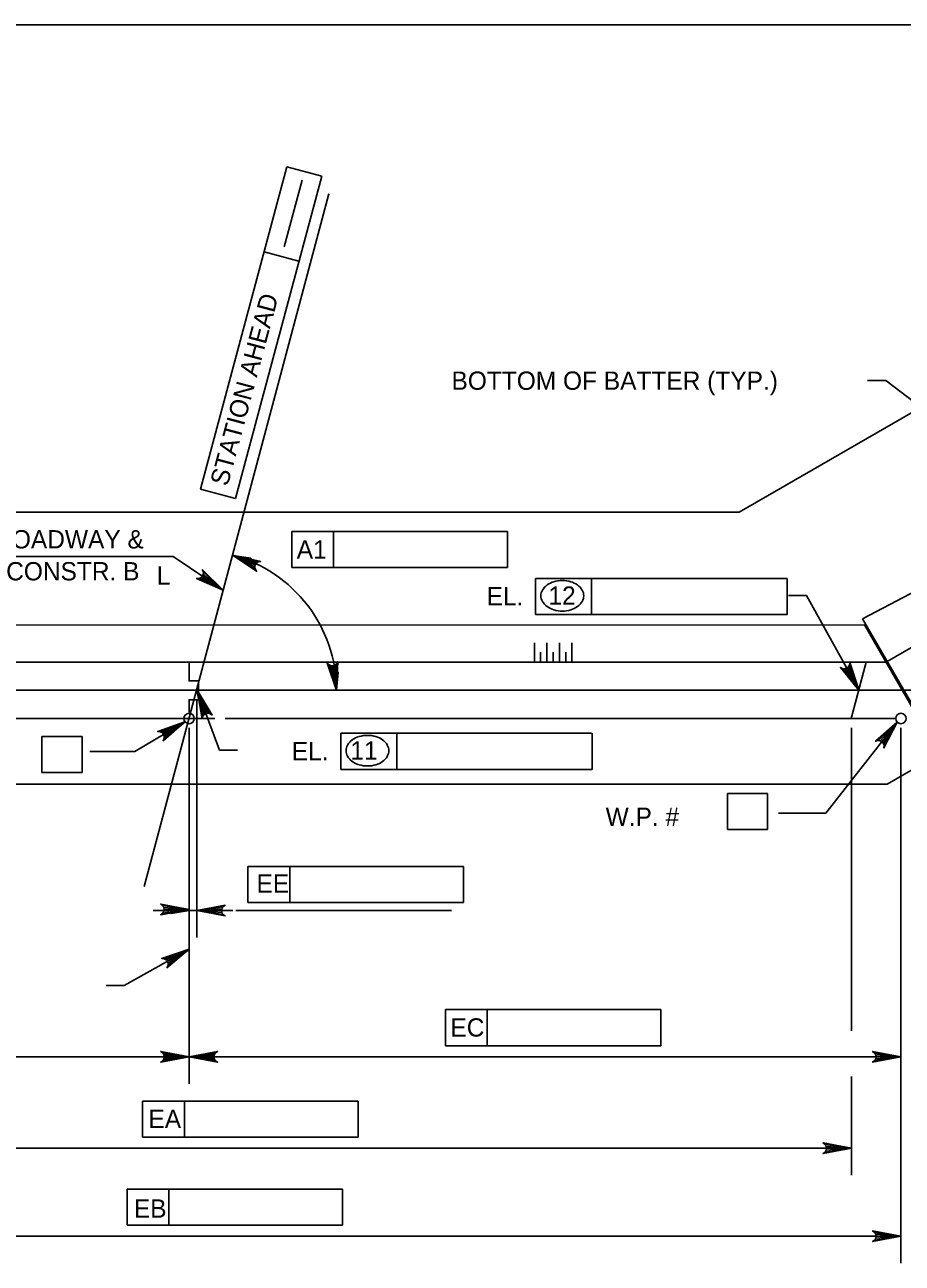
# Model space of a CAD drawing. Extents: x 634540 to 640306, y 296059 to 300275.
# Drawn here: x 638686 to 638829.8, y 297029.5 to 297232.5 of the extents above; entities that cross this region are included whole.
import ezdxf

# ---------------------------------------------------------------- set-up
doc = ezdxf.new("R2010")
doc.units = 0
for name, color, linetype in [('10', 7, 'Continuous'), ('11', 7, 'Continuous'), ('2', 7, 'Continuous'), ('3', 7, 'Continuous')]:
    doc.layers.add(name, color=color, linetype=linetype)

msp = doc.modelspace()

# ---------------------------------------------------------------- linework, layer by layer
at = {"layer": '10'}
for p, q in [((638803.08, 297152.58), (638885.25, 297200.02)), ((638823.29, 297135.09), (638899.51, 297175.33)), ((638827.33, 297128.1), (638901.91, 297171.16)), ((638827.33, 297107.98), (638910.63, 297156.07)), ((638803.08, 297152.58), (638628.83, 297152.58)), ((638607.41, 297134), (638823.58, 297134.07)), ((638823.29, 297135.09), (638831.94, 297120.11)), ((638823.58, 297134.07), (638831.72, 297119.98)), ((638827.1, 297127.97), (638603.93, 297127.97)), ((638823.87, 297127.97), (638821.4, 297118.74)), ((638851.86, 297123.36), (638586.65, 297123.36)), ((638717.11, 297118.74), (638602.16, 297118.74)), ((638828.73, 297118.74), (638718.81, 297118.74)), ((638826.5, 297118.74), (638828.73, 297118.74)), ((638827.33, 297107.98), (638607.65, 297107.98))]:
    msp.add_line(p, q, dxfattribs=at)
at = {"layer": '11'}
msp.add_line((638705.55, 297091.23), (638735.81, 297204.73), dxfattribs=at)
at = {"layer": '2'}
for p, q in [((638475.46, 297232.46), (639261.46, 297232.46)), ((638769.5, 297127.97), (638769.5, 297131.13)), ((638771.55, 297127.97), (638771.55, 297131.13)), ((638773.6, 297127.97), (638773.6, 297131.13)), ((638775.65, 297127.97), (638775.65, 297131.13)), ((638770.53, 297127.97), (638770.53, 297129.59)), ((638772.58, 297127.97), (638772.58, 297129.59)), ((638774.63, 297127.97), (638774.63, 297129.59))]:
    msp.add_line(p, q, dxfattribs=at)
msp.add_lwpolyline([(638712.92, 297127.97), (638712.92, 297124.89), (638714.46, 297124.89), (638714.46, 297121.82), (638712.92, 297121.82), (638712.92, 297119.77)], dxfattribs=at)
at = {"layer": '3'}
for p, q in [((638714.8, 297156.36), (638728.95, 297209.17)), ((638728.95, 297209.17), (638734.66, 297207.64)), ((638734.66, 297207.64), (638720.51, 297154.83)), ((638728.5, 297196.06), (638731.43, 297207)), ((638730.92, 297193.68), (638725.21, 297195.21)), ((638827.1, 297174.13), (638824.1, 297174.13)), ((638855.85, 297152.28), (638827.1, 297174.13)), ((638720.51, 297154.83), (638714.8, 297156.36)), ((638729.76, 297149.38), (638736.61, 297149.38)), ((638729.76, 297143.48), (638729.76, 297149.38)), ((638736.61, 297143.48), (638736.61, 297149.38)), ((638736.61, 297149.38), (638765.07, 297149.38)), ((638765.07, 297149.38), (638765.07, 297143.48)), ((638710.3, 297145.28), (638675.68, 297145.28)), ((638718.5, 297139.8), (638710.3, 297145.28)), ((638765.07, 297143.48), (638729.76, 297143.48)), ((638769.7, 297141.7), (638778.87, 297141.7)), ((638769.7, 297135.8), (638769.7, 297141.7)), ((638778.87, 297135.8), (638778.87, 297141.7)), ((638778.87, 297141.7), (638810.91, 297141.7)), ((638810.91, 297141.7), (638810.91, 297135.8)), ((638814.09, 297138.91), (638811.14, 297138.91)), ((638822.66, 297123.43), (638814.09, 297138.91)), ((638810.91, 297135.8), (638769.7, 297135.8)), ((638714.16, 297121.82), (638714.16, 297082.82)), ((638714.24, 297123.36), (638717.91, 297113.53)), ((638712.24, 297118.22), (638704.02, 297113.34)), ((638828.97, 297118.13), (638817.29, 297103.22)), ((638688.81, 297109.9), (638688.81, 297115.8)), ((638695.4, 297115.8), (638688.81, 297115.8)), ((638695.4, 297109.9), (638695.4, 297115.8)), ((638712.92, 297117.2), (638712.92, 297058.86)), ((638737.77, 297110.41), (638737.77, 297116.32)), ((638737.77, 297116.32), (638746.94, 297116.32)), ((638746.94, 297110.41), (638746.94, 297116.32)), ((638746.94, 297116.32), (638778.88, 297116.32)), ((638778.98, 297116.32), (638778.98, 297110.41)), ((638821.46, 297117.2), (638821.46, 297067.54)), ((638829.58, 297117.2), (638829.58, 297058.86)), ((638704.02, 297113.34), (638696.65, 297113.34)), ((638717.91, 297113.53), (638720.86, 297113.53)), ((638688.81, 297109.9), (638695.4, 297109.9)), ((638778.98, 297110.41), (638737.77, 297110.41)), ((638801.13, 297106.46), (638807.72, 297106.46)), ((638801.13, 297100.55), (638801.13, 297106.46)), ((638807.72, 297100.55), (638807.72, 297106.46)), ((638817.29, 297103.22), (638809.51, 297103.22)), ((638807.72, 297100.55), (638801.13, 297100.55)), ((638722.57, 297094.51), (638729.42, 297094.51)), ((638722.57, 297088.6), (638722.57, 297094.51)), ((638729.42, 297088.6), (638729.42, 297094.51)), ((638729.42, 297094.51), (638757.87, 297094.51)), ((638757.87, 297094.51), (638757.87, 297088.6)), ((638757.87, 297088.6), (638722.57, 297088.6)), ((638709.97, 297087.25), (638707.02, 297087.25)), ((638712.92, 297087.25), (638714.16, 297087.25)), ((638717.11, 297087.25), (638720.06, 297087.25)), ((638755.9, 297087.25), (638720.59, 297087.25)), ((638712.92, 297080.92), (638702.27, 297074.96)), ((638829.58, 297078.19), (638829.58, 297029.45)), ((638702.27, 297074.96), (638699.32, 297074.96)), ((638754.91, 297071.02), (638761.76, 297071.02)), ((638754.91, 297065.11), (638754.91, 297071.02)), ((638761.76, 297065.11), (638761.76, 297071.02)), ((638761.76, 297071.02), (638790.22, 297071.02)), ((638790.22, 297071.02), (638790.22, 297065.11)), ((638790.22, 297065.11), (638754.91, 297065.11)), ((638601.31, 297063.29), (638712.92, 297063.29)), ((638712.92, 297063.29), (638829.58, 297063.29)), ((638821.46, 297060.06), (638821.46, 297043.87)), ((638705.3, 297056.03), (638712.14, 297056.03)), ((638705.3, 297050.12), (638705.3, 297056.03)), ((638712.14, 297050.12), (638712.14, 297056.03)), ((638712.14, 297056.03), (638740.6, 297056.03)), ((638740.6, 297056.03), (638740.6, 297050.12)), ((638740.6, 297050.12), (638705.3, 297050.12)), ((638604.38, 297048.3), (638821.46, 297048.3)), ((638702.77, 297041.61), (638709.62, 297041.61)), ((638702.77, 297035.71), (638702.77, 297041.61)), ((638709.62, 297035.71), (638709.62, 297041.61)), ((638709.62, 297041.61), (638738.08, 297041.61)), ((638738.08, 297041.61), (638738.08, 297035.71)), ((638738.08, 297035.71), (638702.77, 297035.71)), ((638829.58, 297033.88), (638601.31, 297033.88))]:
    msp.add_line(p, q, dxfattribs=at)
for points in [[(638720.02, 297145.49), (638723.99, 297142.89), (638723.75, 297143.26), (638723.7, 297143.62), (638723.77, 297143.93), (638723.94, 297144.2), (638724.23, 297144.41), (638724.66, 297144.5), (638720.02, 297145.49), (638724.23, 297144.41), (638723.94, 297144.2), (638720.02, 297145.49), (638723.77, 297143.93), (638723.7, 297143.62), (638720.02, 297145.49), (638723.75, 297143.26)], [(638718.5, 297139.8), (638715.11, 297143.12), (638715.27, 297142.71), (638715.25, 297142.35), (638715.12, 297142.06), (638714.9, 297141.83), (638714.58, 297141.67), (638714.14, 297141.67), (638718.5, 297139.8), (638714.58, 297141.67), (638714.9, 297141.83), (638718.5, 297139.8), (638715.12, 297142.06), (638715.25, 297142.35), (638718.5, 297139.8), (638715.27, 297142.71)], [(638737.06, 297123.34), (638737.28, 297128.08), (638737.08, 297127.69), (638736.8, 297127.46), (638736.5, 297127.36), (638736.18, 297127.37), (638735.85, 297127.52), (638735.55, 297127.84), (638737.06, 297123.34), (638735.85, 297127.52), (638736.18, 297127.37), (638737.06, 297123.34), (638736.5, 297127.36), (638736.8, 297127.46), (638737.06, 297123.34), (638737.08, 297127.69)], [(638822.66, 297123.43), (638821.17, 297127.93), (638821.12, 297127.49), (638820.94, 297127.18), (638820.69, 297126.98), (638820.39, 297126.88), (638820.03, 297126.89), (638819.64, 297127.08), (638822.66, 297123.43), (638820.03, 297126.89), (638820.39, 297126.88), (638822.66, 297123.43), (638820.69, 297126.98), (638820.94, 297127.18), (638822.66, 297123.43), (638821.12, 297127.49)], [(638714.24, 297123.36), (638715.05, 297118.69), (638715.16, 297119.11), (638715.38, 297119.39), (638715.66, 297119.55), (638715.97, 297119.61), (638716.33, 297119.55), (638716.69, 297119.3), (638714.24, 297123.36), (638716.33, 297119.55), (638715.97, 297119.61), (638714.24, 297123.36), (638715.66, 297119.55), (638715.38, 297119.39), (638714.24, 297123.36), (638715.16, 297119.11)], [(638712.24, 297118.22), (638707.79, 297116.59), (638708.22, 297116.56), (638708.54, 297116.39), (638708.75, 297116.15), (638708.86, 297115.85), (638708.86, 297115.49), (638708.68, 297115.09), (638712.24, 297118.22), (638708.86, 297115.49), (638708.86, 297115.85), (638712.24, 297118.22), (638708.75, 297116.15), (638708.54, 297116.39), (638712.24, 297118.22), (638708.22, 297116.56)], [(638828.97, 297118.13), (638825.41, 297115), (638825.83, 297115.13), (638826.19, 297115.09), (638826.47, 297114.94), (638826.68, 297114.7), (638826.81, 297114.36), (638826.78, 297113.93), (638828.97, 297118.13), (638826.81, 297114.36), (638826.68, 297114.7), (638828.97, 297118.13), (638826.47, 297114.94), (638826.19, 297115.09), (638828.97, 297118.13), (638825.83, 297115.13)], [(638712.92, 297087.46), (638708.26, 297088.33), (638708.62, 297088.08), (638708.8, 297087.77), (638708.86, 297087.46), (638708.8, 297087.14), (638708.62, 297086.83), (638708.26, 297086.58), (638712.92, 297087.46), (638708.62, 297086.83), (638708.8, 297087.14), (638712.92, 297087.46), (638708.86, 297087.46), (638708.8, 297087.77), (638712.92, 297087.46), (638708.62, 297088.08)], [(638714.16, 297087.25), (638718.82, 297086.38), (638718.46, 297086.62), (638718.28, 297086.94), (638718.22, 297087.25), (638718.28, 297087.56), (638718.46, 297087.87), (638718.82, 297088.12), (638714.16, 297087.25), (638718.46, 297087.87), (638718.28, 297087.56), (638714.16, 297087.25), (638718.22, 297087.25), (638718.28, 297086.94), (638714.16, 297087.25), (638718.46, 297086.62)], [(638712.92, 297080.92), (638708.43, 297079.41), (638708.86, 297079.37), (638709.18, 297079.18), (638709.37, 297078.94), (638709.48, 297078.64), (638709.47, 297078.28), (638709.28, 297077.88), (638712.92, 297080.92), (638709.47, 297078.28), (638709.48, 297078.64), (638712.92, 297080.92), (638709.37, 297078.94), (638709.18, 297079.18), (638712.92, 297080.92), (638708.86, 297079.37)], [(638712.92, 297063.29), (638708.26, 297062.42), (638708.44, 297062.54), (638708.62, 297062.66), (638708.71, 297062.82), (638708.8, 297062.98), (638708.83, 297063.13), (638708.86, 297063.29), (638708.83, 297063.45), (638708.8, 297063.6), (638708.71, 297063.76), (638708.62, 297063.91), (638708.44, 297064.04), (638708.26, 297064.16), (638712.92, 297063.29), (638708.44, 297064.04), (638708.62, 297063.91), (638712.92, 297063.29), (638708.71, 297063.76), (638708.8, 297063.6), (638712.92, 297063.29), (638708.83, 297063.45), (638708.86, 297063.29), (638712.92, 297063.29), (638708.83, 297063.13), (638708.8, 297062.98), (638712.92, 297063.29), (638708.71, 297062.82), (638708.62, 297062.66), (638712.92, 297063.29), (638708.44, 297062.54)], [(638712.92, 297063.29), (638717.58, 297064.16), (638717.4, 297064.04), (638717.22, 297063.91), (638717.13, 297063.76), (638717.04, 297063.6), (638717.01, 297063.45), (638716.98, 297063.29), (638717.01, 297063.13), (638717.04, 297062.98), (638717.13, 297062.82), (638717.22, 297062.66), (638717.4, 297062.54), (638717.58, 297062.42), (638712.92, 297063.29), (638717.4, 297062.54), (638717.22, 297062.66), (638712.92, 297063.29), (638717.13, 297062.82), (638717.04, 297062.98), (638712.92, 297063.29), (638717.01, 297063.13), (638716.98, 297063.29), (638712.92, 297063.29), (638717.01, 297063.45), (638717.04, 297063.6), (638712.92, 297063.29), (638717.13, 297063.76), (638717.22, 297063.91), (638712.92, 297063.29), (638717.4, 297064.04)], [(638829.58, 297063.29), (638824.92, 297064.16), (638825.27, 297063.91), (638825.46, 297063.6), (638825.51, 297063.29), (638825.46, 297062.98), (638825.27, 297062.66), (638824.92, 297062.42), (638829.58, 297063.29), (638825.27, 297062.66), (638825.46, 297062.98), (638829.58, 297063.29), (638825.51, 297063.29), (638825.46, 297063.6), (638829.58, 297063.29), (638825.27, 297063.91)], [(638821.46, 297048.3), (638816.8, 297049.17), (638817.15, 297048.92), (638817.34, 297048.61), (638817.39, 297048.3), (638817.34, 297047.98), (638817.15, 297047.67), (638816.8, 297047.42), (638821.46, 297048.3), (638817.15, 297047.67), (638817.34, 297047.98), (638821.46, 297048.3), (638817.39, 297048.3), (638817.34, 297048.61), (638821.46, 297048.3), (638817.15, 297048.92)], [(638829.58, 297033.88), (638824.92, 297034.75), (638825.27, 297034.51), (638825.46, 297034.19), (638825.51, 297033.88), (638825.46, 297033.57), (638825.27, 297033.26), (638824.92, 297033.01), (638829.58, 297033.88), (638825.27, 297033.26), (638825.46, 297033.57), (638829.58, 297033.88), (638825.51, 297033.88), (638825.46, 297034.19), (638829.58, 297033.88), (638825.27, 297034.51)]]:
    msp.add_lwpolyline(points, dxfattribs=at)
for points in [[(638722.72, 297144.06), (638723.04, 297145), (638720.08, 297145.48)], [(638716.32, 297141.85), (638715.78, 297141.03), (638718.5, 297139.8)], [(638737.36, 297126.34), (638736.38, 297126.27), (638737.06, 297123.36)], [(638821.69, 297126.18), (638820.83, 297125.7), (638822.69, 297123.36)], [(638714.8, 297120.43), (638715.72, 297120.8), (638714.16, 297123.36)], [(638709.46, 297117.14), (638709.96, 297116.29), (638712.25, 297118.22)], [(638827.54, 297115.51), (638826.77, 297116.12), (638828.97, 297118.14)], [(638709.97, 297087.74), (638709.97, 297086.76), (638712.92, 297087.25)], [(638717.11, 297087.74), (638717.11, 297086.76), (638714.16, 297087.25)], [(638710.34, 297078.91), (638709.88, 297079.78), (638712.72, 297080.73)], [(638826.62, 297063.78), (638826.62, 297062.8), (638829.58, 297063.29)], [(638818.5, 297048.79), (638818.5, 297047.81), (638821.46, 297048.3)], [(638826.62, 297034.37), (638826.62, 297033.39), (638829.58, 297033.88)]]:
    msp.add_lwpolyline(points, close=True, dxfattribs=at)
for centre in [(638712.92, 297118.74), (638829.58, 297118.74)]:
    msp.add_circle(centre, 0.85, dxfattribs=at)
for centre, radius, start, end in [((638714.16, 297123.36), 22.9, 359.9991, 75.1795), ((638773.21, 297138.39), 2.76, 125.6316, 149.9767), ((638773.73, 297137.66), 3.66, 106.5358, 125.6316), ((638774.08, 297136.5), 4.87, 90, 106.5358), ((638774.08, 297136.5), 4.87, 73.4642, 90), ((638774.42, 297137.66), 3.66, 54.3684, 73.4642), ((638774.95, 297138.39), 2.76, 30.0233, 54.3684), ((638772.4, 297138.86), 1.83, 149.9767, 180), ((638772.4, 297138.86), 1.83, 180, 210.0233), ((638775.76, 297138.86), 1.83, 0, 30.0233), ((638775.76, 297138.86), 1.83, 329.9767, 0), ((638773.21, 297139.32), 2.76, 210.0233, 234.3684), ((638773.73, 297140.06), 3.66, 234.3684, 253.4642), ((638774.08, 297141.22), 4.87, 253.4642, 270), ((638774.08, 297141.22), 4.87, 270, 286.5358), ((638774.42, 297140.06), 3.66, 286.5358, 305.6316), ((638774.95, 297139.32), 2.76, 305.6316, 329.9767), ((638741.8, 297112.27), 3.66, 106.5358, 125.6316), ((638742.15, 297111.11), 4.87, 90, 106.5358), ((638742.15, 297111.11), 4.87, 73.4642, 90), ((638742.49, 297112.27), 3.66, 54.3684, 73.4642), ((638740.47, 297113.47), 1.83, 149.9767, 180), ((638741.28, 297113.01), 2.76, 125.6316, 149.9767), ((638743.02, 297113.01), 2.76, 30.0233, 54.3684), ((638743.82, 297113.47), 1.83, 0, 30.0233), ((638740.47, 297113.47), 1.83, 180, 210.0233), ((638741.28, 297113.94), 2.76, 210.0233, 234.3684), ((638741.8, 297114.67), 3.66, 234.3684, 253.4642), ((638742.49, 297114.67), 3.66, 286.5358, 305.6316), ((638743.02, 297113.94), 2.76, 305.6316, 329.9767), ((638743.82, 297113.47), 1.83, 329.9767, 0), ((638742.15, 297115.83), 4.87, 253.4642, 270), ((638742.15, 297115.83), 4.87, 270, 286.5358)]:
    msp.add_arc(centre, radius, start, end, dxfattribs=at)

# ---------------------------------------------------------------- texts
msp.add_text('STATION AHEAD', height=3.0001, rotation=75, dxfattribs=at).set_placement((638719.23, 297156.69))
for s, height, p in [('BOTTOM OF BATTER (TYP.)', 3.0001, (638755.92, 297172.62)), ('C ROADWAY &', 3.0001, (638676.97, 297146.62)), ('A1', 3, (638730.56, 297144.96)), ('CONSTR. B', 3, (638682.94, 297141.38)), ('L', 3, (638707.63, 297140.7)), ('EL.', 3, (638761.68, 297137.28)), ('12', 3, (638771.81, 297137.39)), ('EL.', 3, (638729.75, 297111.9)), ('11', 3, (638739.35, 297112.01)), ('W.P. # ', 3, (638781.18, 297101.14)), ('EE', 3, (638723.97, 297090.19)), ('EC', 3, (638755.74, 297066.6)), ('EA', 3, (638706.26, 297051.61)), ('EB', 3, (638703.87, 297036.92))]:
    msp.add_text(s, height=height, dxfattribs=at).set_placement(p)

doc.saveas('drawing.dxf')
